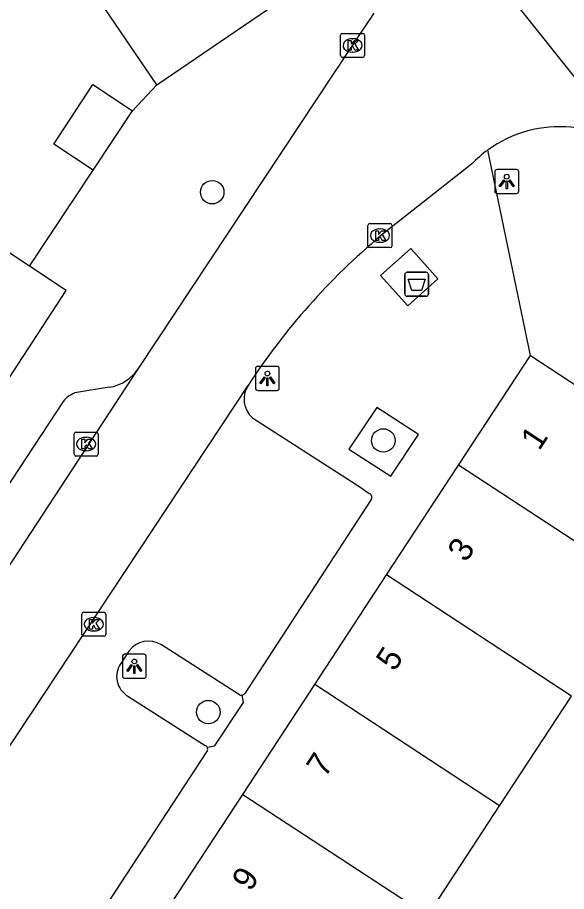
# Model space of a CAD drawing. Extents: x 159280 to 160375, y 384531 to 385872.
# Drawn here: x 159775.27 to 159798.16, y 385213.43 to 385249.86 of the extents above; entities that cross this region are included whole.
import ezdxf

# ---------------------------------------------------------------- set-up
doc = ezdxf.new("R2010")
doc.units = 0
for name, color, linetype in [('IMGEO_Afval_apart_plaats', 7, 'Continuous'), ('IMGEO_Boom', 7, 'Continuous'), ('IMGEO_Kolk', 7, 'Continuous'), ('IMGEO_Lichtpunt', 7, 'Continuous'), ('IMGEO_Pand', 7, 'Continuous'), ('IMGEO_Pand_nummerreeks', 7, 'Continuous'), ('IMGEO_Parkeervlak_open', 7, 'Continuous'), ('IMGEO_Rijbaan_lokaal_open', 7, 'Continuous'), ('IMGEO_Voetpad_gesloten', 7, 'Continuous'), ('IMGEO_Voetpad_open', 7, 'Continuous')]:
    doc.layers.add(name, color=color, linetype=linetype)

msp = doc.modelspace()

# ---------------------------------------------------------------- linework, layer by layer
at = {"layer": 'IMGEO_Afval_apart_plaats'}
for p, q in [((159791.413, 385238.342), (159791.413, 385239.142)), ((159791.413, 385239.142), (159791.413, 385238.342)), ((159791.513, 385239.242), (159792.303, 385239.242)), ((159792.303, 385239.242), (159791.513, 385239.242)), ((159792.403, 385239.142), (159792.403, 385238.342)), ((159792.403, 385238.342), (159792.403, 385239.142)), ((159792.303, 385238.242), (159791.513, 385238.242)), ((159791.513, 385238.242), (159792.303, 385238.242))]:
    msp.add_line(p, q, dxfattribs=at)
msp.add_lwpolyline([(159791.556, 385238.956), (159792.26, 385238.956), (159792.111, 385238.486), (159791.705, 385238.486), (159791.556, 385238.956)], dxfattribs=at)
for centre, start, end in [((159791.513, 385239.142), 90, 180), ((159791.513, 385239.142), 90, 180), ((159792.303, 385239.142), 0, 90), ((159792.303, 385239.142), 360, 90), ((159791.513, 385238.342), 180, 270), ((159791.513, 385238.342), 180, 270), ((159792.303, 385238.342), 270, 0), ((159792.303, 385238.342), 270, 0)]:
    msp.add_arc(centre, 0.1, start, end, dxfattribs=at)
at = {"layer": 'IMGEO_Boom'}
for centre in [(159783.39, 385242.582), (159790.519, 385232.232), (159783.226, 385220.912)]:
    msp.add_circle(centre, 0.489, dxfattribs=at)
at = {"layer": 'IMGEO_Kolk'}
for p, q in [((159788.816, 385249.198), (159789.668, 385249.198)), ((159788.741, 385248.272), (159788.741, 385249.124)), ((159789.229, 385248.978), (159789.254, 385248.978)), ((159789.742, 385249.124), (159789.742, 385248.272)), ((159789.668, 385248.198), (159788.816, 385248.198)), ((159789.252, 385248.418), (159789.227, 385248.418)), ((159789.881, 385240.346), (159789.881, 385241.198)), ((159789.956, 385241.272), (159790.808, 385241.272)), ((159790.882, 385241.198), (159790.882, 385240.346)), ((159790.369, 385241.052), (159790.394, 385241.052)), ((159790.392, 385240.492), (159790.367, 385240.492)), ((159790.808, 385240.272), (159789.956, 385240.272)), ((159777.636, 385231.658), (159777.636, 385232.51)), ((159777.711, 385232.584), (159778.563, 385232.584)), ((159778.637, 385232.51), (159778.637, 385231.658)), ((159778.124, 385232.364), (159778.149, 385232.364)), ((159778.147, 385231.804), (159778.122, 385231.804)), ((159778.563, 385231.584), (159777.711, 385231.584)), ((159777.951, 385224.147), (159777.951, 385224.999)), ((159778.026, 385225.073), (159778.878, 385225.073)), ((159778.439, 385224.853), (159778.464, 385224.853)), ((159778.952, 385224.999), (159778.952, 385224.147)), ((159778.878, 385224.073), (159778.026, 385224.073)), ((159778.462, 385224.293), (159778.437, 385224.293))]:
    msp.add_line(p, q, dxfattribs=at)
for points in [[(159788.816, 385249.198), (159789.668, 385249.198)], [(159788.741, 385248.272), (159788.741, 385249.124)], [(159789.062, 385248.898), (159789.185, 385248.898), (159789.185, 385248.747), (159789.315, 385248.898), (159789.479, 385248.898), (159789.333, 385248.747), (159789.486, 385248.498), (159789.334, 385248.498), (159789.249, 385248.662), (159789.185, 385248.595), (159789.185, 385248.498), (159789.062, 385248.498), (159789.062, 385248.898)], [(159789.742, 385249.124), (159789.742, 385248.272)], [(159789.668, 385248.198), (159788.816, 385248.198)], [(159789.881, 385240.346), (159789.881, 385241.198)], [(159789.956, 385241.272), (159790.808, 385241.272)], [(159790.882, 385241.198), (159790.882, 385240.346)], [(159790.202, 385240.972), (159790.325, 385240.972), (159790.325, 385240.821), (159790.455, 385240.972), (159790.619, 385240.972), (159790.473, 385240.821), (159790.626, 385240.572), (159790.474, 385240.572), (159790.389, 385240.736), (159790.325, 385240.669), (159790.325, 385240.572), (159790.202, 385240.572), (159790.202, 385240.972)], [(159790.808, 385240.272), (159789.956, 385240.272)], [(159777.636, 385231.658), (159777.636, 385232.51)], [(159777.711, 385232.584), (159778.563, 385232.584)], [(159778.637, 385232.51), (159778.637, 385231.658)], [(159777.957, 385232.284), (159778.08, 385232.284), (159778.08, 385232.133), (159778.21, 385232.284), (159778.374, 385232.284), (159778.228, 385232.133), (159778.381, 385231.884), (159778.229, 385231.884), (159778.144, 385232.048), (159778.08, 385231.981), (159778.08, 385231.884), (159777.957, 385231.884), (159777.957, 385232.284)], [(159778.563, 385231.584), (159777.711, 385231.584)], [(159777.951, 385224.147), (159777.951, 385224.999)], [(159778.026, 385225.073), (159778.878, 385225.073)], [(159778.952, 385224.999), (159778.952, 385224.147)], [(159778.272, 385224.773), (159778.395, 385224.773), (159778.395, 385224.622), (159778.525, 385224.773), (159778.689, 385224.773), (159778.543, 385224.622), (159778.696, 385224.373), (159778.544, 385224.373), (159778.459, 385224.537), (159778.395, 385224.47), (159778.395, 385224.373), (159778.272, 385224.373), (159778.272, 385224.773)], [(159778.878, 385224.073), (159778.026, 385224.073)]]:
    msp.add_lwpolyline(points, dxfattribs=at)
for centre, start, end in [((159788.818, 385249.122), 91.552, 178.448), ((159788.818, 385249.122), 91.552, 178.448), ((159789.666, 385249.122), 1.552, 88.448), ((159789.666, 385249.122), 1.552, 88.448), ((159788.818, 385248.274), 181.552, 268.448), ((159788.818, 385248.274), 181.552, 268.448), ((159789.666, 385248.274), 271.552, 358.448), ((159789.666, 385248.274), 271.552, 358.448), ((159789.958, 385241.196), 91.552, 178.448), ((159789.958, 385241.196), 91.552, 178.448), ((159790.806, 385241.196), 1.552, 88.448), ((159790.806, 385241.196), 1.552, 88.448), ((159789.958, 385240.348), 181.552, 268.448), ((159789.958, 385240.348), 181.552, 268.448), ((159790.806, 385240.348), 271.552, 358.448), ((159790.806, 385240.348), 271.552, 358.448), ((159777.713, 385232.508), 91.552, 178.448), ((159777.713, 385232.508), 91.552, 178.448), ((159778.561, 385232.508), 1.552, 88.448), ((159778.561, 385232.508), 1.552, 88.448), ((159777.713, 385231.66), 181.552, 268.448), ((159777.713, 385231.66), 181.552, 268.448), ((159778.561, 385231.66), 271.552, 358.448), ((159778.561, 385231.66), 271.552, 358.448), ((159778.028, 385224.997), 91.552, 178.448), ((159778.028, 385224.997), 91.552, 178.448), ((159778.876, 385224.997), 1.552, 88.448), ((159778.876, 385224.997), 1.552, 88.448), ((159778.028, 385224.149), 181.552, 268.448), ((159778.028, 385224.149), 181.552, 268.448), ((159778.876, 385224.149), 271.552, 358.448), ((159778.876, 385224.149), 271.552, 358.448)]:
    msp.add_arc(centre, 0.0765, start, end, dxfattribs=at)
for centre, major_axis, ratio, start_param, end_param in [((159789.228, 385248.698), (-0.387, 0.002), 0.722429, 4.712389, 7.853982), ((159789.253, 385248.698), (-0.39, 0.002), 0.717154, 1.570796, 4.712389), ((159790.368, 385240.772), (-0.387, 0.002), 0.722429, 4.712389, 7.853982), ((159790.393, 385240.772), (-0.39, 0.002), 0.717154, 1.570796, 4.712389), ((159778.123, 385232.084), (-0.387, 0.002), 0.722429, 4.712389, 7.853982), ((159778.148, 385232.084), (-0.39, 0.002), 0.717154, 1.570796, 4.712389), ((159778.438, 385224.573), (-0.387, 0.002), 0.722429, 4.712389, 7.853982), ((159778.463, 385224.573), (-0.39, 0.002), 0.717154, 1.570796, 4.712389)]:
    msp.add_ellipse(centre, major_axis=major_axis, ratio=ratio, start_param=start_param, end_param=end_param, dxfattribs=at)
at = {"layer": 'IMGEO_Lichtpunt'}
for p, q in [((159795.167, 385243.43), (159795.167, 385242.623)), ((159795.167, 385243.43), (159795.167, 385242.623)), ((159796.069, 385243.525), (159795.261, 385243.525)), ((159796.069, 385243.525), (159795.261, 385243.525)), ((159796.163, 385242.623), (159796.163, 385243.43)), ((159796.163, 385242.623), (159796.163, 385243.43)), ((159795.261, 385242.529), (159796.069, 385242.529)), ((159795.261, 385242.529), (159796.069, 385242.529)), ((159785.19, 385235.223), (159785.19, 385234.416)), ((159785.19, 385235.223), (159785.19, 385234.416)), ((159786.092, 385235.318), (159785.284, 385235.318)), ((159786.092, 385235.318), (159785.284, 385235.318)), ((159786.186, 385234.416), (159786.186, 385235.223)), ((159786.186, 385234.416), (159786.186, 385235.223)), ((159785.284, 385234.322), (159786.092, 385234.322)), ((159785.284, 385234.322), (159786.092, 385234.322)), ((159779.646, 385223.226), (159779.646, 385222.419)), ((159779.646, 385223.226), (159779.646, 385222.419)), ((159780.548, 385223.321), (159779.74, 385223.321)), ((159780.548, 385223.321), (159779.74, 385223.321)), ((159780.642, 385222.419), (159780.642, 385223.226)), ((159780.642, 385222.419), (159780.642, 385223.226)), ((159779.74, 385222.325), (159780.548, 385222.325)), ((159779.74, 385222.325), (159780.548, 385222.325))]:
    msp.add_line(p, q, dxfattribs=at)
for points in [[(159795.541, 385243.094), (159795.58, 385243.066), (159795.392, 385242.804), (159795.354, 385242.831), (159795.541, 385243.094)], [(159795.643, 385243.046), (159795.69, 385243.046), (159795.69, 385242.724), (159795.643, 385242.724), (159795.643, 385243.046)], [(159795.753, 385243.066), (159795.791, 385243.093), (159795.978, 385242.831), (159795.939, 385242.803), (159795.753, 385243.066)], [(159785.564, 385234.887), (159785.603, 385234.859), (159785.415, 385234.597), (159785.377, 385234.624), (159785.564, 385234.887)], [(159785.666, 385234.839), (159785.713, 385234.839), (159785.713, 385234.517), (159785.666, 385234.517), (159785.666, 385234.839)], [(159785.776, 385234.859), (159785.814, 385234.886), (159786.001, 385234.624), (159785.962, 385234.596), (159785.776, 385234.859)], [(159780.02, 385222.89), (159780.059, 385222.862), (159779.871, 385222.6), (159779.833, 385222.627), (159780.02, 385222.89)], [(159780.122, 385222.842), (159780.169, 385222.842), (159780.169, 385222.52), (159780.122, 385222.52), (159780.122, 385222.842)], [(159780.232, 385222.862), (159780.27, 385222.889), (159780.457, 385222.627), (159780.418, 385222.599), (159780.232, 385222.862)]]:
    msp.add_lwpolyline(points, dxfattribs=at)
for centre in [(159795.666, 385243.228), (159785.689, 385235.021), (159780.145, 385223.024)]:
    msp.add_circle(centre, 0.0994, dxfattribs=at)
for centre, start, end in [((159795.261, 385243.43), 90, 180), ((159795.261, 385243.43), 90, 180), ((159796.069, 385243.43), 0, 90), ((159796.069, 385243.43), 0, 90), ((159795.261, 385242.623), 180, 270), ((159795.261, 385242.623), 180, 270), ((159796.069, 385242.623), 270, 0), ((159796.069, 385242.623), 270, 360), ((159785.284, 385235.223), 90, 180), ((159785.284, 385235.223), 90, 180), ((159786.092, 385235.223), 0, 90), ((159786.092, 385235.223), 0, 90), ((159785.284, 385234.416), 180, 270), ((159785.284, 385234.416), 180, 270), ((159786.092, 385234.416), 270, 0), ((159786.092, 385234.416), 270, 360), ((159779.74, 385223.226), 90, 180), ((159779.74, 385223.226), 90, 180), ((159780.548, 385223.226), 0, 90), ((159780.548, 385223.226), 0, 90), ((159779.74, 385222.419), 180, 270), ((159779.74, 385222.419), 180, 270), ((159780.548, 385222.419), 270, 0), ((159780.548, 385222.419), 270, 360)]:
    msp.add_arc(centre, 0.0946, start, end, dxfattribs=at)
at = {"layer": 'IMGEO_Pand'}
for points in [[(159781.083, 385247.058), (159787.343, 385251.34), (159788.044, 385251.819), (159788.679, 385252.254)], [(159781.083, 385247.058), (159778.256, 385251.212)], [(159778.424, 385243.506), (159776.785, 385244.587), (159778.417, 385247.073), (159780.066, 385245.972)], [(159778.424, 385243.506), (159780.066, 385245.972)], [(159775.77, 385239.502), (159772.153, 385241.899), (159769.781, 385238.32)], [(159774.504, 385234.217), (159777.303, 385238.486), (159775.77, 385239.502)], [(159793.655, 385231.203), (159796.648, 385235.773)], [(159796.648, 385235.773), (159804.356, 385230.73)], [(159790.659, 385226.629), (159793.655, 385231.203)], [(159801.36, 385226.156), (159793.655, 385231.203)], [(159787.663, 385222.055), (159790.659, 385226.629)], [(159798.364, 385221.582), (159790.659, 385226.629)], [(159784.667, 385217.481), (159786.167, 385219.77), (159787.663, 385222.055)], [(159795.368, 385217.008), (159787.663, 385222.055)], [(159795.368, 385217.008), (159798.364, 385221.582)], [(159781.671, 385212.907), (159784.667, 385217.481)], [(159784.667, 385217.481), (159792.372, 385212.434)], [(159792.372, 385212.434), (159795.368, 385217.008)]]:
    msp.add_lwpolyline(points, dxfattribs=at)
at = {"layer": 'IMGEO_Parkeervlak_open'}
for points in [[(159784.523, 385221.63), (159781.276, 385223.718)], [(159779.917, 385223.454), (159779.583, 385222.94)], [(159779.876, 385221.581), (159783.096, 385219.521)]]:
    msp.add_lwpolyline(points, dxfattribs=at)
for centre, radius, start, end in [((159780.739, 385222.851), 1.02, 58.2397, 143.7471), ((159780.343, 385222.393), 0.937, 144.2561, 240.0773), ((159784.605, 385221.792), 0.182, 243.3102, 277.0512), ((159783.048, 385219.375), 0.153, 24.0962, 71.7919)]:
    msp.add_arc(centre, radius, start, end, dxfattribs=at)
at = {"layer": 'IMGEO_Rijbaan_lokaal_open'}
for points in [[(159790.169, 385257.796), (159799.751, 385245.788)], [(159780.316, 385235.239), (159789.242, 385248.698), (159790.134, 385250.048)], [(159794.2, 385243.756), (159790.408, 385240.761)], [(159758.088, 385201.287), (159780.316, 385235.239)], [(159764.393, 385203.556), (159784.883, 385234.53)]]:
    msp.add_lwpolyline(points, dxfattribs=at)
for centre, radius, start, end in [((159797.872, 385240.202), 5.11, 43.6099, 125.9905), ((159797.89, 385240.183), 5.136, 126.0245, 135.9216), ((159808.799, 385218.889), 28.576, 130.0584, 146.8151)]:
    msp.add_arc(centre, radius, start, end, dxfattribs=at)
at = {"layer": 'IMGEO_Voetpad_gesloten'}
msp.add_lwpolyline([(159791.542, 385237.839), (159790.405, 385239.109), (159791.663, 385240.239), (159792.788, 385238.971), (159791.542, 385237.839)], dxfattribs=at)
at = {"layer": 'IMGEO_Voetpad_open'}
for points in [[(159780.066, 385245.972), (159781.083, 385247.058)], [(159796.648, 385235.773), (159794.869, 385244.337)], [(159775.77, 385239.502), (159778.424, 385243.506)], [(159779.101, 385234.448), (159777.754, 385234.238)], [(159777.173, 385233.86), (159758.217, 385205.007)], [(159790.834, 385230.747), (159791.991, 385232.479), (159790.251, 385233.614), (159789.079, 385231.875), (159790.834, 385230.747)], [(159785.064, 385233.18), (159789.538, 385230.306), (159789.936, 385230.022)], [(159790.016, 385229.771), (159784.743, 385221.687)], [(159784.627, 385221.612), (159784.676, 385221.306), (159783.475, 385219.485), (159783.188, 385219.438)], [(159783.175, 385219.293), (159777.868, 385211.189)]]:
    msp.add_lwpolyline(points, dxfattribs=at)
for centre, radius, start, end in [((159778.794, 385236.248), 1.826, 279.6703, 326.4603), ((159785.77, 385233.962), 1.053, 147.3576, 227.9151), ((159778.032, 385233.175), 1.099, 104.6664, 141.4299), ((159789.873, 385229.864), 0.17, 326.9192, 68.4375), ((159784.573, 385221.823), 0.218, 284.4054, 321.3641), ((159783.049, 385219.377), 0.152, 326.268, 23.4857)]:
    msp.add_arc(centre, radius, start, end, dxfattribs=at)

# ---------------------------------------------------------------- texts
at = {"layer": 'IMGEO_Pand_nummerreeks'}
for s, p in [('1', (159797.016, 385231.772)), ('3', (159793.968, 385227.117)), ('5', (159790.986, 385222.565)), ('7', (159788.09, 385218.143)), ('9', (159784.979, 385213.394))]:
    msp.add_text(s, height=1, rotation=56.7744, dxfattribs=at).set_placement(p)

doc.saveas('drawing.dxf')
